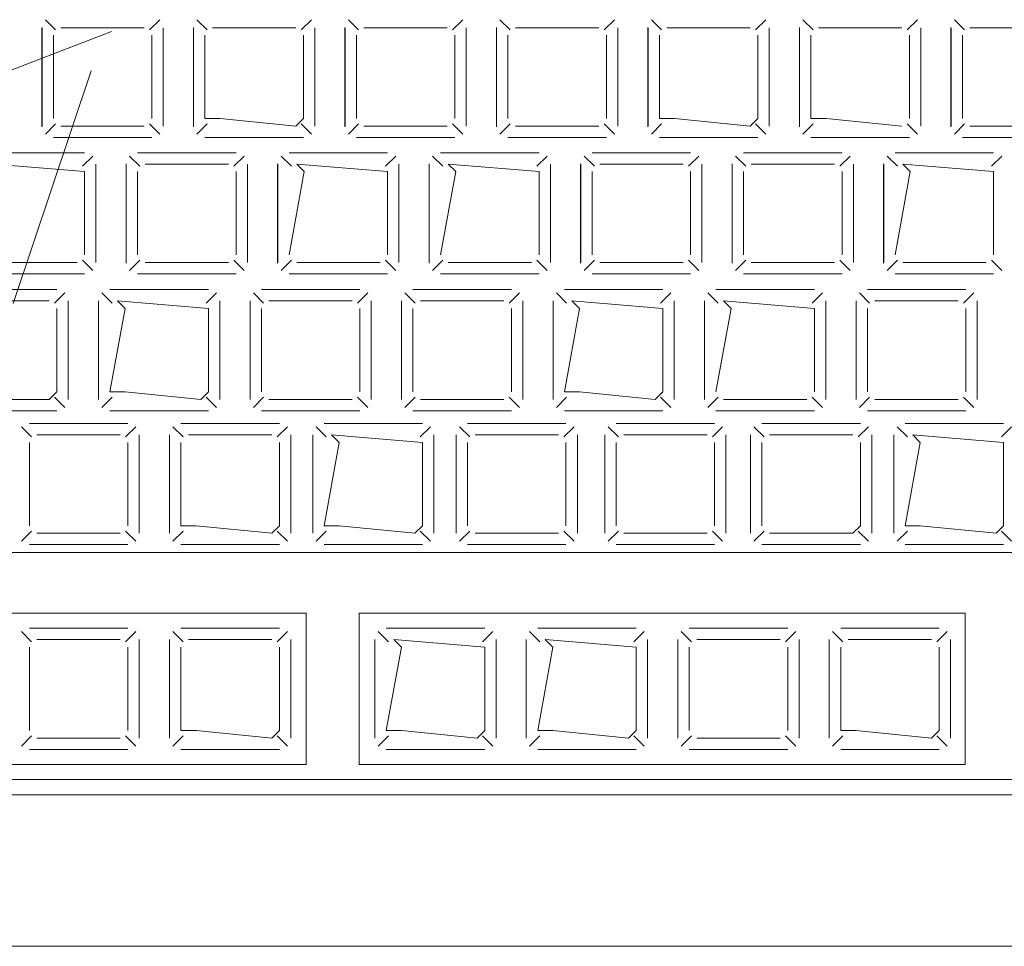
# Model space of a CAD drawing. Header units: feet. Extents: x 8 to 127, y 6 to 90.
# Tile 288 of 538: x 45.2319 to 45.2969, y 50.2827 to 50.3438. Entities that reach past the tile are written whole.
import ezdxf

# ---------------------------------------------------------------- set-up
doc = ezdxf.new("R2010")
doc.units = ezdxf.units.FT
doc.header["$MEASUREMENT"] = 0
doc.layers.add('MOBILARIO', color=8, linetype='Continuous')
doc.layers.add('NO ESPESSURA', color=250, linetype='Continuous')

msp = doc.modelspace()

# ---------------------------------------------------------------- linework, layer by layer
at = {"layer": 'MOBILARIO', "lineweight": 5}
for p, q in [((45.234266, 50.343169), (45.233589, 50.343846)), ((45.234266, 50.343169), (45.233589, 50.343846)), ((45.240473, 50.343169), (45.24115, 50.343846)), ((45.240473, 50.343169), (45.24115, 50.343846)), ((45.244266, 50.343169), (45.243589, 50.343846)), ((45.244266, 50.343169), (45.243589, 50.343846)), ((45.250473, 50.343169), (45.25115, 50.343846)), ((45.250473, 50.343169), (45.25115, 50.343846)), ((45.254266, 50.343169), (45.253589, 50.343846)), ((45.254266, 50.343169), (45.253589, 50.343846)), ((45.260473, 50.343169), (45.26115, 50.343846)), ((45.260473, 50.343169), (45.26115, 50.343846)), ((45.264266, 50.343169), (45.263589, 50.343846)), ((45.264266, 50.343169), (45.263589, 50.343846)), ((45.270473, 50.343169), (45.27115, 50.343846)), ((45.270473, 50.343169), (45.27115, 50.343846)), ((45.274266, 50.343169), (45.273589, 50.343846)), ((45.274266, 50.343169), (45.273589, 50.343846)), ((45.280473, 50.343169), (45.28115, 50.343846)), ((45.280473, 50.343169), (45.28115, 50.343846)), ((45.284266, 50.343169), (45.283589, 50.343846)), ((45.284266, 50.343169), (45.283589, 50.343846)), ((45.290473, 50.343169), (45.29115, 50.343846)), ((45.290473, 50.343169), (45.29115, 50.343846)), ((45.294266, 50.343169), (45.293589, 50.343846)), ((45.294266, 50.343169), (45.293589, 50.343846)), ((45.233357, 50.336779), (45.233357, 50.343324)), ((45.233357, 50.336779), (45.233357, 50.343324)), ((45.233369, 50.336816), (45.233369, 50.343316)), ((45.233369, 50.336816), (45.233369, 50.343316)), ((45.234119, 50.337316), (45.234119, 50.342816)), ((45.234119, 50.337316), (45.234119, 50.342816)), ((45.234619, 50.343316), (45.240119, 50.343316)), ((45.234619, 50.343316), (45.240119, 50.343316)), ((45.240619, 50.342816), (45.240619, 50.337316)), ((45.240619, 50.342816), (45.240619, 50.337316)), ((45.241369, 50.343316), (45.241369, 50.336816)), ((45.241369, 50.343316), (45.241369, 50.336816)), ((45.243357, 50.336779), (45.243357, 50.343324)), ((45.243357, 50.336779), (45.243357, 50.343324)), ((45.243369, 50.336816), (45.243369, 50.343316)), ((45.243369, 50.336816), (45.243369, 50.343316)), ((45.244119, 50.337316), (45.244119, 50.342816)), ((45.244119, 50.337316), (45.244119, 50.342816)), ((45.244619, 50.343316), (45.250119, 50.343316)), ((45.244619, 50.343316), (45.250119, 50.343316)), ((45.250619, 50.342816), (45.250619, 50.337316)), ((45.250619, 50.342816), (45.250619, 50.337316)), ((45.251369, 50.343316), (45.251369, 50.336816)), ((45.251369, 50.343316), (45.251369, 50.336816)), ((45.253357, 50.336779), (45.253357, 50.343324)), ((45.253357, 50.336779), (45.253357, 50.343324)), ((45.253369, 50.336816), (45.253369, 50.343316)), ((45.253369, 50.336816), (45.253369, 50.343316)), ((45.254119, 50.337316), (45.254119, 50.342816)), ((45.254119, 50.337316), (45.254119, 50.342816)), ((45.254619, 50.343316), (45.260119, 50.343316)), ((45.254619, 50.343316), (45.260119, 50.343316)), ((45.260619, 50.342816), (45.260619, 50.337316)), ((45.260619, 50.342816), (45.260619, 50.337316)), ((45.261369, 50.343316), (45.261369, 50.336816)), ((45.261369, 50.343316), (45.261369, 50.336816)), ((45.263357, 50.336779), (45.263357, 50.343324)), ((45.263357, 50.336779), (45.263357, 50.343324)), ((45.263369, 50.336816), (45.263369, 50.343316)), ((45.263369, 50.336816), (45.263369, 50.343316)), ((45.264119, 50.337316), (45.264119, 50.342816)), ((45.264119, 50.337316), (45.264119, 50.342816)), ((45.264619, 50.343316), (45.270119, 50.343316)), ((45.264619, 50.343316), (45.270119, 50.343316)), ((45.270619, 50.342816), (45.270619, 50.337316)), ((45.270619, 50.342816), (45.270619, 50.337316)), ((45.271369, 50.343316), (45.271369, 50.336816)), ((45.271369, 50.343316), (45.271369, 50.336816)), ((45.273357, 50.336779), (45.273357, 50.343324)), ((45.273357, 50.336779), (45.273357, 50.343324)), ((45.273369, 50.336816), (45.273369, 50.343316)), ((45.273369, 50.336816), (45.273369, 50.343316)), ((45.274119, 50.337316), (45.274119, 50.342816)), ((45.274119, 50.337316), (45.274119, 50.342816)), ((45.274619, 50.343316), (45.280119, 50.343316)), ((45.274619, 50.343316), (45.280119, 50.343316)), ((45.280619, 50.342816), (45.280619, 50.337316)), ((45.280619, 50.342816), (45.280619, 50.337316)), ((45.281369, 50.343316), (45.281369, 50.336816)), ((45.281369, 50.343316), (45.281369, 50.336816)), ((45.283357, 50.336779), (45.283357, 50.343324)), ((45.283357, 50.336779), (45.283357, 50.343324)), ((45.283369, 50.336816), (45.283369, 50.343316)), ((45.283369, 50.336816), (45.283369, 50.343316)), ((45.284119, 50.337316), (45.284119, 50.342816)), ((45.284119, 50.337316), (45.284119, 50.342816)), ((45.284619, 50.343316), (45.290119, 50.343316)), ((45.284619, 50.343316), (45.290119, 50.343316)), ((45.290619, 50.342816), (45.290619, 50.337316)), ((45.290619, 50.342816), (45.290619, 50.337316)), ((45.291369, 50.343316), (45.291369, 50.336816)), ((45.291369, 50.343316), (45.291369, 50.336816)), ((45.293357, 50.336779), (45.293357, 50.343324)), ((45.293357, 50.336779), (45.293357, 50.343324)), ((45.293369, 50.336816), (45.293369, 50.343316)), ((45.293369, 50.336816), (45.293369, 50.343316)), ((45.294119, 50.337316), (45.294119, 50.342816)), ((45.294119, 50.337316), (45.294119, 50.342816)), ((45.294619, 50.343316), (45.300119, 50.343316)), ((45.294619, 50.343316), (45.300119, 50.343316)), ((45.234266, 50.336962), (45.233589, 50.336285)), ((45.234266, 50.336962), (45.233589, 50.336285)), ((45.240473, 50.336962), (45.24115, 50.336285)), ((45.240473, 50.336962), (45.24115, 50.336285)), ((45.244266, 50.336962), (45.243589, 50.336285)), ((45.244266, 50.336962), (45.243589, 50.336285)), ((45.245119, 50.337316), (45.244119, 50.337316)), ((45.245119, 50.337316), (45.244119, 50.337316)), ((45.250119, 50.336816), (45.245119, 50.337316)), ((45.250119, 50.336816), (45.245119, 50.337316)), ((45.250619, 50.337316), (45.250119, 50.336816)), ((45.250619, 50.337316), (45.250119, 50.336816)), ((45.250473, 50.336962), (45.25115, 50.336285)), ((45.250473, 50.336962), (45.25115, 50.336285)), ((45.254266, 50.336962), (45.253589, 50.336285)), ((45.254266, 50.336962), (45.253589, 50.336285)), ((45.260473, 50.336962), (45.26115, 50.336285)), ((45.260473, 50.336962), (45.26115, 50.336285)), ((45.264266, 50.336962), (45.263589, 50.336285)), ((45.264266, 50.336962), (45.263589, 50.336285)), ((45.270473, 50.336962), (45.27115, 50.336285)), ((45.270473, 50.336962), (45.27115, 50.336285)), ((45.274266, 50.336962), (45.273589, 50.336285)), ((45.274266, 50.336962), (45.273589, 50.336285)), ((45.275119, 50.337316), (45.274119, 50.337316)), ((45.275119, 50.337316), (45.274119, 50.337316)), ((45.280119, 50.336816), (45.275119, 50.337316)), ((45.280119, 50.336816), (45.275119, 50.337316)), ((45.280619, 50.337316), (45.280119, 50.336816)), ((45.280619, 50.337316), (45.280119, 50.336816)), ((45.280473, 50.336962), (45.28115, 50.336285)), ((45.280473, 50.336962), (45.28115, 50.336285)), ((45.284266, 50.336962), (45.283589, 50.336285)), ((45.284266, 50.336962), (45.283589, 50.336285)), ((45.285119, 50.337316), (45.284119, 50.337316)), ((45.285119, 50.337316), (45.284119, 50.337316)), ((45.290119, 50.336816), (45.285119, 50.337316)), ((45.290119, 50.336816), (45.285119, 50.337316)), ((45.290473, 50.336962), (45.29115, 50.336285)), ((45.290473, 50.336962), (45.29115, 50.336285)), ((45.294266, 50.336962), (45.293589, 50.336285)), ((45.294266, 50.336962), (45.293589, 50.336285)), ((45.240119, 50.336816), (45.234619, 50.336816)), ((45.240119, 50.336816), (45.234619, 50.336816)), ((45.260119, 50.336816), (45.254619, 50.336816)), ((45.260119, 50.336816), (45.254619, 50.336816)), ((45.270119, 50.336816), (45.264619, 50.336816)), ((45.270119, 50.336816), (45.264619, 50.336816)), ((45.300119, 50.336816), (45.294619, 50.336816)), ((45.300119, 50.336816), (45.294619, 50.336816)), ((45.240619, 50.336066), (45.234119, 50.336066)), ((45.240619, 50.336066), (45.234119, 50.336066)), ((45.250619, 50.336066), (45.244119, 50.336066)), ((45.250619, 50.336066), (45.244119, 50.336066)), ((45.260619, 50.336066), (45.254119, 50.336066)), ((45.260619, 50.336066), (45.254119, 50.336066)), ((45.270619, 50.336066), (45.264119, 50.336066)), ((45.270619, 50.336066), (45.264119, 50.336066)), ((45.280619, 50.336066), (45.274119, 50.336066)), ((45.280619, 50.336066), (45.274119, 50.336066)), ((45.290619, 50.336066), (45.284119, 50.336066)), ((45.290619, 50.336066), (45.284119, 50.336066)), ((45.300619, 50.336066), (45.294119, 50.336066)), ((45.300619, 50.336066), (45.294119, 50.336066)), ((45.229682, 50.335066), (45.236182, 50.335066)), ((45.229682, 50.335066), (45.236182, 50.335066)), ((45.239682, 50.335066), (45.246182, 50.335066)), ((45.239682, 50.335066), (45.246182, 50.335066)), ((45.249682, 50.335066), (45.256182, 50.335066)), ((45.249682, 50.335066), (45.256182, 50.335066)), ((45.259682, 50.335066), (45.266182, 50.335066)), ((45.259682, 50.335066), (45.266182, 50.335066)), ((45.269682, 50.335066), (45.276182, 50.335066)), ((45.269682, 50.335066), (45.276182, 50.335066)), ((45.279682, 50.335066), (45.286182, 50.335066)), ((45.279682, 50.335066), (45.286182, 50.335066)), ((45.289682, 50.335066), (45.296182, 50.335066)), ((45.289682, 50.335066), (45.296182, 50.335066)), ((45.230182, 50.334316), (45.236182, 50.333816)), ((45.230182, 50.334316), (45.236182, 50.333816)), ((45.236036, 50.33417), (45.236713, 50.334846)), ((45.236036, 50.33417), (45.236713, 50.334846)), ((45.236932, 50.334316), (45.236932, 50.327816)), ((45.236932, 50.334316), (45.236932, 50.327816)), ((45.23892, 50.32778), (45.23892, 50.334325)), ((45.23892, 50.32778), (45.23892, 50.334325)), ((45.238932, 50.327816), (45.238932, 50.334316)), ((45.238932, 50.327816), (45.238932, 50.334316)), ((45.239829, 50.33417), (45.239152, 50.334846)), ((45.239829, 50.33417), (45.239152, 50.334846)), ((45.240182, 50.334316), (45.245682, 50.334316)), ((45.240182, 50.334316), (45.245682, 50.334316)), ((45.246036, 50.33417), (45.246713, 50.334846)), ((45.246036, 50.33417), (45.246713, 50.334846)), ((45.246932, 50.334316), (45.246932, 50.327816)), ((45.246932, 50.334316), (45.246932, 50.327816)), ((45.24892, 50.32778), (45.24892, 50.334325)), ((45.24892, 50.32778), (45.24892, 50.334325)), ((45.248932, 50.327816), (45.248932, 50.334316)), ((45.248932, 50.327816), (45.248932, 50.334316)), ((45.249829, 50.33417), (45.249152, 50.334846)), ((45.249829, 50.33417), (45.249152, 50.334846)), ((45.250682, 50.333816), (45.250182, 50.334316)), ((45.250182, 50.334316), (45.256182, 50.333816)), ((45.250682, 50.333816), (45.250182, 50.334316)), ((45.250182, 50.334316), (45.256182, 50.333816)), ((45.256036, 50.33417), (45.256713, 50.334846)), ((45.256036, 50.33417), (45.256713, 50.334846)), ((45.256932, 50.334316), (45.256932, 50.327816)), ((45.256932, 50.334316), (45.256932, 50.327816)), ((45.25892, 50.32778), (45.25892, 50.334325)), ((45.25892, 50.32778), (45.25892, 50.334325)), ((45.258932, 50.327816), (45.258932, 50.334316)), ((45.258932, 50.327816), (45.258932, 50.334316)), ((45.259829, 50.33417), (45.259152, 50.334846)), ((45.259829, 50.33417), (45.259152, 50.334846)), ((45.260682, 50.333816), (45.260182, 50.334316)), ((45.260182, 50.334316), (45.266182, 50.333816)), ((45.260682, 50.333816), (45.260182, 50.334316)), ((45.260182, 50.334316), (45.266182, 50.333816)), ((45.266036, 50.33417), (45.266713, 50.334846)), ((45.266036, 50.33417), (45.266713, 50.334846)), ((45.266932, 50.334316), (45.266932, 50.327816)), ((45.266932, 50.334316), (45.266932, 50.327816)), ((45.26892, 50.32778), (45.26892, 50.334325)), ((45.26892, 50.32778), (45.26892, 50.334325)), ((45.268932, 50.327816), (45.268932, 50.334316)), ((45.268932, 50.327816), (45.268932, 50.334316)), ((45.269829, 50.33417), (45.269152, 50.334846)), ((45.269829, 50.33417), (45.269152, 50.334846)), ((45.270182, 50.334316), (45.275682, 50.334316)), ((45.270182, 50.334316), (45.275682, 50.334316)), ((45.276036, 50.33417), (45.276713, 50.334846)), ((45.276036, 50.33417), (45.276713, 50.334846)), ((45.276932, 50.334316), (45.276932, 50.327816)), ((45.276932, 50.334316), (45.276932, 50.327816)), ((45.27892, 50.32778), (45.27892, 50.334325)), ((45.27892, 50.32778), (45.27892, 50.334325)), ((45.278932, 50.327816), (45.278932, 50.334316)), ((45.278932, 50.327816), (45.278932, 50.334316)), ((45.279829, 50.33417), (45.279152, 50.334846)), ((45.279829, 50.33417), (45.279152, 50.334846)), ((45.280182, 50.334316), (45.285682, 50.334316)), ((45.280182, 50.334316), (45.285682, 50.334316)), ((45.286036, 50.33417), (45.286713, 50.334846)), ((45.286036, 50.33417), (45.286713, 50.334846)), ((45.286932, 50.334316), (45.286932, 50.327816)), ((45.286932, 50.334316), (45.286932, 50.327816)), ((45.28892, 50.32778), (45.28892, 50.334325)), ((45.28892, 50.32778), (45.28892, 50.334325)), ((45.288932, 50.327816), (45.288932, 50.334316)), ((45.288932, 50.327816), (45.288932, 50.334316)), ((45.289829, 50.33417), (45.289152, 50.334846)), ((45.289829, 50.33417), (45.289152, 50.334846)), ((45.290682, 50.333816), (45.290182, 50.334316)), ((45.290182, 50.334316), (45.296182, 50.333816)), ((45.290682, 50.333816), (45.290182, 50.334316)), ((45.290182, 50.334316), (45.296182, 50.333816)), ((45.296036, 50.33417), (45.296713, 50.334846)), ((45.296036, 50.33417), (45.296713, 50.334846)), ((45.236182, 50.333816), (45.236182, 50.328316)), ((45.236182, 50.333816), (45.236182, 50.328316)), ((45.239682, 50.328316), (45.239682, 50.333816)), ((45.239682, 50.328316), (45.239682, 50.333816)), ((45.246182, 50.333816), (45.246182, 50.328316)), ((45.246182, 50.333816), (45.246182, 50.328316)), ((45.249682, 50.328316), (45.250682, 50.333816)), ((45.249682, 50.328316), (45.250682, 50.333816)), ((45.256182, 50.333816), (45.256182, 50.328316)), ((45.256182, 50.333816), (45.256182, 50.328316)), ((45.259682, 50.328316), (45.260682, 50.333816)), ((45.259682, 50.328316), (45.260682, 50.333816)), ((45.266182, 50.333816), (45.266182, 50.328316)), ((45.266182, 50.333816), (45.266182, 50.328316)), ((45.269682, 50.328316), (45.269682, 50.333816)), ((45.269682, 50.328316), (45.269682, 50.333816)), ((45.276182, 50.333816), (45.276182, 50.328316)), ((45.276182, 50.333816), (45.276182, 50.328316)), ((45.279682, 50.328316), (45.279682, 50.333816)), ((45.279682, 50.328316), (45.279682, 50.333816)), ((45.286182, 50.333816), (45.286182, 50.328316)), ((45.286182, 50.333816), (45.286182, 50.328316)), ((45.289682, 50.328316), (45.290682, 50.333816)), ((45.289682, 50.328316), (45.290682, 50.333816)), ((45.296182, 50.333816), (45.296182, 50.328316)), ((45.296182, 50.333816), (45.296182, 50.328316)), ((45.235682, 50.327816), (45.230182, 50.327816)), ((45.235682, 50.327816), (45.230182, 50.327816)), ((45.236036, 50.327962), (45.236713, 50.327286)), ((45.236036, 50.327962), (45.236713, 50.327286)), ((45.239829, 50.327962), (45.239152, 50.327286)), ((45.239829, 50.327962), (45.239152, 50.327286)), ((45.245682, 50.327816), (45.240182, 50.327816)), ((45.245682, 50.327816), (45.240182, 50.327816)), ((45.246036, 50.327962), (45.246713, 50.327286)), ((45.246036, 50.327962), (45.246713, 50.327286)), ((45.249829, 50.327962), (45.249152, 50.327286)), ((45.249829, 50.327962), (45.249152, 50.327286)), ((45.255682, 50.327816), (45.250182, 50.327816)), ((45.255682, 50.327816), (45.250182, 50.327816)), ((45.256036, 50.327962), (45.256713, 50.327286)), ((45.256036, 50.327962), (45.256713, 50.327286)), ((45.259829, 50.327962), (45.259152, 50.327286)), ((45.259829, 50.327962), (45.259152, 50.327286)), ((45.265682, 50.327816), (45.260182, 50.327816)), ((45.265682, 50.327816), (45.260182, 50.327816)), ((45.266036, 50.327962), (45.266713, 50.327286)), ((45.266036, 50.327962), (45.266713, 50.327286)), ((45.269829, 50.327962), (45.269152, 50.327286)), ((45.269829, 50.327962), (45.269152, 50.327286)), ((45.275682, 50.327816), (45.270182, 50.327816)), ((45.275682, 50.327816), (45.270182, 50.327816)), ((45.276036, 50.327962), (45.276713, 50.327286)), ((45.276036, 50.327962), (45.276713, 50.327286)), ((45.279829, 50.327962), (45.279152, 50.327286)), ((45.279829, 50.327962), (45.279152, 50.327286)), ((45.285682, 50.327816), (45.280182, 50.327816)), ((45.285682, 50.327816), (45.280182, 50.327816)), ((45.286036, 50.327962), (45.286713, 50.327286)), ((45.286036, 50.327962), (45.286713, 50.327286)), ((45.289829, 50.327962), (45.289152, 50.327286)), ((45.289829, 50.327962), (45.289152, 50.327286)), ((45.295682, 50.327816), (45.290182, 50.327816)), ((45.295682, 50.327816), (45.290182, 50.327816)), ((45.296036, 50.327962), (45.296713, 50.327286)), ((45.296036, 50.327962), (45.296713, 50.327286)), ((45.236182, 50.327066), (45.229682, 50.327066)), ((45.236182, 50.327066), (45.229682, 50.327066)), ((45.246182, 50.327066), (45.239682, 50.327066)), ((45.246182, 50.327066), (45.239682, 50.327066)), ((45.256182, 50.327066), (45.249682, 50.327066)), ((45.256182, 50.327066), (45.249682, 50.327066)), ((45.266182, 50.327066), (45.259682, 50.327066)), ((45.266182, 50.327066), (45.259682, 50.327066)), ((45.276182, 50.327066), (45.269682, 50.327066)), ((45.276182, 50.327066), (45.269682, 50.327066)), ((45.286182, 50.327066), (45.279682, 50.327066)), ((45.286182, 50.327066), (45.279682, 50.327066)), ((45.296182, 50.327066), (45.289682, 50.327066)), ((45.296182, 50.327066), (45.289682, 50.327066)), ((45.22785, 50.32603), (45.23435, 50.32603)), ((45.22785, 50.32603), (45.23435, 50.32603)), ((45.23785, 50.32603), (45.24435, 50.32603)), ((45.23785, 50.32603), (45.24435, 50.32603)), ((45.24785, 50.32603), (45.25435, 50.32603)), ((45.24785, 50.32603), (45.25435, 50.32603)), ((45.25785, 50.32603), (45.26435, 50.32603)), ((45.25785, 50.32603), (45.26435, 50.32603)), ((45.26785, 50.32603), (45.27435, 50.32603)), ((45.26785, 50.32603), (45.27435, 50.32603)), ((45.27785, 50.32603), (45.28435, 50.32603)), ((45.27785, 50.32603), (45.28435, 50.32603)), ((45.28785, 50.32603), (45.29435, 50.32603)), ((45.28785, 50.32603), (45.29435, 50.32603)), ((45.22835, 50.32528), (45.23385, 50.32528)), ((45.22835, 50.32528), (45.23385, 50.32528)), ((45.234203, 50.325133), (45.23488, 50.32581)), ((45.234203, 50.325133), (45.23488, 50.32581)), ((45.2351, 50.32528), (45.2351, 50.31878)), ((45.2351, 50.32528), (45.2351, 50.31878)), ((45.2371, 50.31878), (45.2371, 50.32528)), ((45.2371, 50.31878), (45.2371, 50.32528)), ((45.237996, 50.325133), (45.23732, 50.32581)), ((45.237996, 50.325133), (45.23732, 50.32581)), ((45.23885, 50.32478), (45.23835, 50.32528)), ((45.23835, 50.32528), (45.24435, 50.32478)), ((45.23885, 50.32478), (45.23835, 50.32528)), ((45.23835, 50.32528), (45.24435, 50.32478)), ((45.244203, 50.325133), (45.24488, 50.32581)), ((45.244203, 50.325133), (45.24488, 50.32581)), ((45.2451, 50.32528), (45.2451, 50.31878)), ((45.2451, 50.32528), (45.2451, 50.31878)), ((45.2471, 50.31878), (45.2471, 50.32528)), ((45.2471, 50.31878), (45.2471, 50.32528)), ((45.247996, 50.325133), (45.24732, 50.32581)), ((45.247996, 50.325133), (45.24732, 50.32581)), ((45.24835, 50.32528), (45.25385, 50.32528)), ((45.24835, 50.32528), (45.25385, 50.32528)), ((45.254203, 50.325133), (45.25488, 50.32581)), ((45.254203, 50.325133), (45.25488, 50.32581)), ((45.2551, 50.32528), (45.2551, 50.31878)), ((45.2551, 50.32528), (45.2551, 50.31878)), ((45.2571, 50.31878), (45.2571, 50.32528)), ((45.2571, 50.31878), (45.2571, 50.32528)), ((45.257996, 50.325133), (45.25732, 50.32581)), ((45.257996, 50.325133), (45.25732, 50.32581)), ((45.25835, 50.32528), (45.26385, 50.32528)), ((45.25835, 50.32528), (45.26385, 50.32528)), ((45.264203, 50.325133), (45.26488, 50.32581)), ((45.264203, 50.325133), (45.26488, 50.32581)), ((45.2651, 50.32528), (45.2651, 50.31878)), ((45.2651, 50.32528), (45.2651, 50.31878)), ((45.2671, 50.31878), (45.2671, 50.32528)), ((45.2671, 50.31878), (45.2671, 50.32528)), ((45.267996, 50.325133), (45.26732, 50.32581)), ((45.267996, 50.325133), (45.26732, 50.32581)), ((45.26885, 50.32478), (45.26835, 50.32528)), ((45.26835, 50.32528), (45.27435, 50.32478)), ((45.26885, 50.32478), (45.26835, 50.32528)), ((45.26835, 50.32528), (45.27435, 50.32478)), ((45.274203, 50.325133), (45.27488, 50.32581)), ((45.274203, 50.325133), (45.27488, 50.32581)), ((45.2751, 50.32528), (45.2751, 50.31878)), ((45.2751, 50.32528), (45.2751, 50.31878)), ((45.2771, 50.31878), (45.2771, 50.32528)), ((45.2771, 50.31878), (45.2771, 50.32528)), ((45.277996, 50.325133), (45.27732, 50.32581)), ((45.277996, 50.325133), (45.27732, 50.32581)), ((45.27885, 50.32478), (45.27835, 50.32528)), ((45.27835, 50.32528), (45.28435, 50.32478)), ((45.27885, 50.32478), (45.27835, 50.32528)), ((45.27835, 50.32528), (45.28435, 50.32478)), ((45.284203, 50.325133), (45.28488, 50.32581)), ((45.284203, 50.325133), (45.28488, 50.32581)), ((45.2851, 50.32528), (45.2851, 50.31878)), ((45.2851, 50.32528), (45.2851, 50.31878)), ((45.2871, 50.31878), (45.2871, 50.32528)), ((45.2871, 50.31878), (45.2871, 50.32528)), ((45.287996, 50.325133), (45.28732, 50.32581)), ((45.287996, 50.325133), (45.28732, 50.32581)), ((45.28835, 50.32528), (45.29385, 50.32528)), ((45.28835, 50.32528), (45.29385, 50.32528)), ((45.294203, 50.325133), (45.29488, 50.32581)), ((45.294203, 50.325133), (45.29488, 50.32581)), ((45.2951, 50.32528), (45.2951, 50.31878)), ((45.2951, 50.32528), (45.2951, 50.31878)), ((45.23435, 50.32478), (45.23435, 50.31928)), ((45.23435, 50.32478), (45.23435, 50.31928)), ((45.23785, 50.31928), (45.23885, 50.32478)), ((45.23785, 50.31928), (45.23885, 50.32478)), ((45.24435, 50.32478), (45.24435, 50.31928)), ((45.24435, 50.32478), (45.24435, 50.31928)), ((45.24785, 50.31928), (45.24785, 50.32478)), ((45.24785, 50.31928), (45.24785, 50.32478)), ((45.25435, 50.32478), (45.25435, 50.31928)), ((45.25435, 50.32478), (45.25435, 50.31928)), ((45.25785, 50.31928), (45.25785, 50.32478)), ((45.25785, 50.31928), (45.25785, 50.32478)), ((45.26435, 50.32478), (45.26435, 50.31928)), ((45.26435, 50.32478), (45.26435, 50.31928)), ((45.26785, 50.31928), (45.26885, 50.32478)), ((45.26785, 50.31928), (45.26885, 50.32478)), ((45.27435, 50.32478), (45.27435, 50.31928)), ((45.27435, 50.32478), (45.27435, 50.31928)), ((45.27785, 50.31928), (45.27885, 50.32478)), ((45.27785, 50.31928), (45.27885, 50.32478)), ((45.28435, 50.32478), (45.28435, 50.31928)), ((45.28435, 50.32478), (45.28435, 50.31928)), ((45.28785, 50.31928), (45.28785, 50.32478)), ((45.28785, 50.31928), (45.28785, 50.32478)), ((45.29435, 50.32478), (45.29435, 50.31928)), ((45.29435, 50.32478), (45.29435, 50.31928)), ((45.23385, 50.31878), (45.22835, 50.31878)), ((45.23385, 50.31878), (45.22835, 50.31878)), ((45.23435, 50.31928), (45.23385, 50.31878)), ((45.23435, 50.31928), (45.23385, 50.31878)), ((45.234203, 50.318926), (45.23488, 50.318249)), ((45.234203, 50.318926), (45.23488, 50.318249)), ((45.237996, 50.318926), (45.23732, 50.318249)), ((45.237996, 50.318926), (45.23732, 50.318249)), ((45.23885, 50.31928), (45.23785, 50.31928)), ((45.23885, 50.31928), (45.23785, 50.31928)), ((45.24385, 50.31878), (45.23885, 50.31928)), ((45.24385, 50.31878), (45.23885, 50.31928)), ((45.24435, 50.31928), (45.24385, 50.31878)), ((45.24435, 50.31928), (45.24385, 50.31878)), ((45.244203, 50.318926), (45.24488, 50.318249)), ((45.244203, 50.318926), (45.24488, 50.318249)), ((45.247996, 50.318926), (45.24732, 50.318249)), ((45.247996, 50.318926), (45.24732, 50.318249)), ((45.25385, 50.31878), (45.24835, 50.31878)), ((45.25385, 50.31878), (45.24835, 50.31878)), ((45.254203, 50.318926), (45.25488, 50.318249)), ((45.254203, 50.318926), (45.25488, 50.318249)), ((45.257996, 50.318926), (45.25732, 50.318249)), ((45.257996, 50.318926), (45.25732, 50.318249)), ((45.26385, 50.31878), (45.25835, 50.31878)), ((45.26385, 50.31878), (45.25835, 50.31878)), ((45.264203, 50.318926), (45.26488, 50.318249)), ((45.264203, 50.318926), (45.26488, 50.318249)), ((45.267996, 50.318926), (45.26732, 50.318249)), ((45.267996, 50.318926), (45.26732, 50.318249)), ((45.26885, 50.31928), (45.26785, 50.31928)), ((45.26885, 50.31928), (45.26785, 50.31928)), ((45.27385, 50.31878), (45.26885, 50.31928)), ((45.27385, 50.31878), (45.26885, 50.31928)), ((45.27435, 50.31928), (45.27385, 50.31878)), ((45.27435, 50.31928), (45.27385, 50.31878)), ((45.274203, 50.318926), (45.27488, 50.318249)), ((45.274203, 50.318926), (45.27488, 50.318249)), ((45.277996, 50.318926), (45.27732, 50.318249)), ((45.277996, 50.318926), (45.27732, 50.318249)), ((45.28385, 50.31878), (45.27835, 50.31878)), ((45.28385, 50.31878), (45.27835, 50.31878)), ((45.284203, 50.318926), (45.28488, 50.318249)), ((45.284203, 50.318926), (45.28488, 50.318249)), ((45.287996, 50.318926), (45.28732, 50.318249)), ((45.287996, 50.318926), (45.28732, 50.318249)), ((45.29385, 50.31878), (45.28835, 50.31878)), ((45.29385, 50.31878), (45.28835, 50.31878)), ((45.294203, 50.318926), (45.29488, 50.318249)), ((45.294203, 50.318926), (45.29488, 50.318249)), ((45.23435, 50.31803), (45.22785, 50.31803)), ((45.23435, 50.31803), (45.22785, 50.31803)), ((45.24435, 50.31803), (45.23785, 50.31803)), ((45.24435, 50.31803), (45.23785, 50.31803)), ((45.25435, 50.31803), (45.24785, 50.31803)), ((45.25435, 50.31803), (45.24785, 50.31803)), ((45.26435, 50.31803), (45.25785, 50.31803)), ((45.26435, 50.31803), (45.25785, 50.31803)), ((45.27435, 50.31803), (45.26785, 50.31803)), ((45.27435, 50.31803), (45.26785, 50.31803)), ((45.28435, 50.31803), (45.27785, 50.31803)), ((45.28435, 50.31803), (45.27785, 50.31803)), ((45.29435, 50.31803), (45.28785, 50.31803)), ((45.29435, 50.31803), (45.28785, 50.31803)), ((45.232682, 50.3163), (45.232005, 50.316977)), ((45.232682, 50.3163), (45.232005, 50.316977)), ((45.232536, 50.317196), (45.239036, 50.317196)), ((45.232536, 50.317196), (45.239036, 50.317196)), ((45.238889, 50.3163), (45.239566, 50.316977)), ((45.238889, 50.3163), (45.239566, 50.316977)), ((45.242682, 50.3163), (45.242005, 50.316977)), ((45.242682, 50.3163), (45.242005, 50.316977)), ((45.242536, 50.317196), (45.249036, 50.317196)), ((45.242536, 50.317196), (45.249036, 50.317196)), ((45.248889, 50.3163), (45.249566, 50.316977)), ((45.248889, 50.3163), (45.249566, 50.316977)), ((45.252131, 50.3163), (45.251454, 50.316977)), ((45.252131, 50.3163), (45.251454, 50.316977)), ((45.251985, 50.317196), (45.258485, 50.317196)), ((45.251985, 50.317196), (45.258485, 50.317196)), ((45.258338, 50.3163), (45.259015, 50.316977)), ((45.258338, 50.3163), (45.259015, 50.316977)), ((45.2616, 50.3163), (45.260923, 50.316977)), ((45.2616, 50.3163), (45.260923, 50.316977)), ((45.261454, 50.317196), (45.267954, 50.317196)), ((45.261454, 50.317196), (45.267954, 50.317196)), ((45.267807, 50.3163), (45.268484, 50.316977)), ((45.267807, 50.3163), (45.268484, 50.316977)), ((45.27141, 50.3163), (45.270733, 50.316977)), ((45.27141, 50.3163), (45.270733, 50.316977)), ((45.271263, 50.317196), (45.277763, 50.317196)), ((45.271263, 50.317196), (45.277763, 50.317196)), ((45.277617, 50.3163), (45.278293, 50.316977)), ((45.277617, 50.3163), (45.278293, 50.316977)), ((45.281031, 50.3163), (45.280355, 50.316977)), ((45.281031, 50.3163), (45.280355, 50.316977)), ((45.280885, 50.317196), (45.287385, 50.317196)), ((45.280885, 50.317196), (45.287385, 50.317196)), ((45.287238, 50.3163), (45.287915, 50.316977)), ((45.287238, 50.3163), (45.287915, 50.316977)), ((45.290487, 50.3163), (45.28981, 50.316977)), ((45.290487, 50.3163), (45.28981, 50.316977)), ((45.290341, 50.317196), (45.296841, 50.317196)), ((45.290341, 50.317196), (45.296841, 50.317196)), ((45.296694, 50.3163), (45.297371, 50.316977)), ((45.296694, 50.3163), (45.297371, 50.316977)), ((45.233036, 50.316446), (45.238536, 50.316446)), ((45.233036, 50.316446), (45.238536, 50.316446)), ((45.239786, 50.316446), (45.239786, 50.309946)), ((45.239786, 50.316446), (45.239786, 50.309946)), ((45.241786, 50.309946), (45.241786, 50.316446)), ((45.241786, 50.309946), (45.241786, 50.316446)), ((45.243036, 50.316446), (45.248536, 50.316446)), ((45.243036, 50.316446), (45.248536, 50.316446)), ((45.249786, 50.316446), (45.249786, 50.309946)), ((45.249786, 50.316446), (45.249786, 50.309946)), ((45.251235, 50.309946), (45.251235, 50.316446)), ((45.251235, 50.309946), (45.251235, 50.316446)), ((45.252985, 50.315946), (45.252485, 50.316446)), ((45.252485, 50.316446), (45.258485, 50.315946)), ((45.252985, 50.315946), (45.252485, 50.316446)), ((45.252485, 50.316446), (45.258485, 50.315946)), ((45.259235, 50.316446), (45.259235, 50.309946)), ((45.259235, 50.316446), (45.259235, 50.309946)), ((45.260704, 50.309946), (45.260704, 50.316446)), ((45.260704, 50.309946), (45.260704, 50.316446)), ((45.261954, 50.316446), (45.267454, 50.316446)), ((45.261954, 50.316446), (45.267454, 50.316446)), ((45.268704, 50.316446), (45.268704, 50.309946)), ((45.268704, 50.316446), (45.268704, 50.309946)), ((45.270513, 50.309946), (45.270513, 50.316446)), ((45.270513, 50.309946), (45.270513, 50.316446)), ((45.271763, 50.316446), (45.277263, 50.316446)), ((45.271763, 50.316446), (45.277263, 50.316446)), ((45.278513, 50.316446), (45.278513, 50.309946)), ((45.278513, 50.316446), (45.278513, 50.309946)), ((45.280135, 50.309946), (45.280135, 50.316446)), ((45.280135, 50.309946), (45.280135, 50.316446)), ((45.281385, 50.316446), (45.286885, 50.316446)), ((45.281385, 50.316446), (45.286885, 50.316446)), ((45.288135, 50.316446), (45.288135, 50.309946)), ((45.288135, 50.316446), (45.288135, 50.309946)), ((45.289591, 50.309946), (45.289591, 50.316446)), ((45.289591, 50.309946), (45.289591, 50.316446)), ((45.291341, 50.315946), (45.290841, 50.316446)), ((45.290841, 50.316446), (45.296841, 50.315946)), ((45.291341, 50.315946), (45.290841, 50.316446)), ((45.290841, 50.316446), (45.296841, 50.315946)), ((45.232536, 50.310446), (45.232536, 50.315946)), ((45.232536, 50.310446), (45.232536, 50.315946)), ((45.239036, 50.315946), (45.239036, 50.310446)), ((45.239036, 50.315946), (45.239036, 50.310446)), ((45.242536, 50.310446), (45.242536, 50.315946)), ((45.242536, 50.310446), (45.242536, 50.315946)), ((45.249036, 50.315946), (45.249036, 50.310446)), ((45.249036, 50.315946), (45.249036, 50.310446)), ((45.251985, 50.310446), (45.252985, 50.315946)), ((45.251985, 50.310446), (45.252985, 50.315946)), ((45.258485, 50.315946), (45.258485, 50.310446)), ((45.258485, 50.315946), (45.258485, 50.310446)), ((45.261454, 50.310446), (45.261454, 50.315946)), ((45.261454, 50.310446), (45.261454, 50.315946)), ((45.267954, 50.315946), (45.267954, 50.310446)), ((45.267954, 50.315946), (45.267954, 50.310446)), ((45.271263, 50.310446), (45.271263, 50.315946)), ((45.271263, 50.310446), (45.271263, 50.315946)), ((45.277763, 50.315946), (45.277763, 50.310446)), ((45.277763, 50.315946), (45.277763, 50.310446)), ((45.280885, 50.310446), (45.280885, 50.315946)), ((45.280885, 50.310446), (45.280885, 50.315946)), ((45.287385, 50.315946), (45.287385, 50.310446)), ((45.287385, 50.315946), (45.287385, 50.310446)), ((45.290341, 50.310446), (45.291341, 50.315946)), ((45.290341, 50.310446), (45.291341, 50.315946)), ((45.296841, 50.315946), (45.296841, 50.310446)), ((45.296841, 50.315946), (45.296841, 50.310446)), ((45.243536, 50.310446), (45.242536, 50.310446)), ((45.243536, 50.310446), (45.242536, 50.310446)), ((45.248536, 50.309946), (45.243536, 50.310446)), ((45.248536, 50.309946), (45.243536, 50.310446)), ((45.249036, 50.310446), (45.248536, 50.309946)), ((45.249036, 50.310446), (45.248536, 50.309946)), ((45.252985, 50.310446), (45.251985, 50.310446)), ((45.252985, 50.310446), (45.251985, 50.310446)), ((45.257985, 50.309946), (45.252985, 50.310446)), ((45.257985, 50.309946), (45.252985, 50.310446)), ((45.258485, 50.310446), (45.257985, 50.309946)), ((45.258485, 50.310446), (45.257985, 50.309946)), ((45.287385, 50.310446), (45.286885, 50.309946)), ((45.287385, 50.310446), (45.286885, 50.309946)), ((45.291341, 50.310446), (45.290341, 50.310446)), ((45.291341, 50.310446), (45.290341, 50.310446)), ((45.296341, 50.309946), (45.291341, 50.310446)), ((45.296341, 50.309946), (45.291341, 50.310446)), ((45.296841, 50.310446), (45.296341, 50.309946)), ((45.296841, 50.310446), (45.296341, 50.309946)), ((45.232682, 50.310093), (45.232005, 50.309416)), ((45.232682, 50.310093), (45.232005, 50.309416)), ((45.238536, 50.309946), (45.233036, 50.309946)), ((45.238536, 50.309946), (45.233036, 50.309946)), ((45.238889, 50.310093), (45.239566, 50.309416)), ((45.238889, 50.310093), (45.239566, 50.309416)), ((45.242682, 50.310093), (45.242005, 50.309416)), ((45.242682, 50.310093), (45.242005, 50.309416)), ((45.248889, 50.310093), (45.249566, 50.309416)), ((45.248889, 50.310093), (45.249566, 50.309416)), ((45.252131, 50.310093), (45.251454, 50.309416)), ((45.252131, 50.310093), (45.251454, 50.309416)), ((45.258338, 50.310093), (45.259015, 50.309416)), ((45.258338, 50.310093), (45.259015, 50.309416)), ((45.2616, 50.310093), (45.260923, 50.309416)), ((45.2616, 50.310093), (45.260923, 50.309416)), ((45.267454, 50.309946), (45.261954, 50.309946)), ((45.267454, 50.309946), (45.261954, 50.309946)), ((45.267807, 50.310093), (45.268484, 50.309416)), ((45.267807, 50.310093), (45.268484, 50.309416)), ((45.27141, 50.310093), (45.270733, 50.309416)), ((45.27141, 50.310093), (45.270733, 50.309416)), ((45.277263, 50.309946), (45.271763, 50.309946)), ((45.277263, 50.309946), (45.271763, 50.309946)), ((45.277617, 50.310093), (45.278293, 50.309416)), ((45.277617, 50.310093), (45.278293, 50.309416)), ((45.281031, 50.310093), (45.280355, 50.309416)), ((45.281031, 50.310093), (45.280355, 50.309416)), ((45.286885, 50.309946), (45.281385, 50.309946)), ((45.286885, 50.309946), (45.281385, 50.309946)), ((45.287238, 50.310093), (45.287915, 50.309416)), ((45.287238, 50.310093), (45.287915, 50.309416)), ((45.290487, 50.310093), (45.28981, 50.309416)), ((45.290487, 50.310093), (45.28981, 50.309416)), ((45.296694, 50.310093), (45.297371, 50.309416)), ((45.296694, 50.310093), (45.297371, 50.309416)), ((45.239036, 50.309196), (45.232536, 50.309196)), ((45.239036, 50.309196), (45.232536, 50.309196)), ((45.249036, 50.309196), (45.242536, 50.309196)), ((45.249036, 50.309196), (45.242536, 50.309196)), ((45.258485, 50.309196), (45.251985, 50.309196)), ((45.258485, 50.309196), (45.251985, 50.309196)), ((45.267954, 50.309196), (45.261454, 50.309196)), ((45.267954, 50.309196), (45.261454, 50.309196)), ((45.277763, 50.309196), (45.271263, 50.309196)), ((45.277763, 50.309196), (45.271263, 50.309196)), ((45.287385, 50.309196), (45.280885, 50.309196)), ((45.287385, 50.309196), (45.280885, 50.309196)), ((45.296841, 50.309196), (45.290341, 50.309196)), ((45.296841, 50.309196), (45.290341, 50.309196)), ((45.337795, 50.30868), (45.193295, 50.30868)), ((45.337795, 50.30868), (45.193295, 50.30868)), ((45.210795, 50.30468), (45.250795, 50.30468)), ((45.210795, 50.30468), (45.250795, 50.30468)), ((45.250795, 50.30468), (45.250795, 50.29468)), ((45.250795, 50.30468), (45.250795, 50.29468)), ((45.254295, 50.29468), (45.254295, 50.30468)), ((45.254295, 50.30468), (45.294295, 50.30468)), ((45.254295, 50.29468), (45.254295, 50.30468)), ((45.254295, 50.30468), (45.294295, 50.30468)), ((45.294295, 50.30468), (45.294295, 50.29468)), ((45.294295, 50.30468), (45.294295, 50.29468)), ((45.232682, 50.302783), (45.232005, 50.30346)), ((45.232682, 50.302783), (45.232005, 50.30346)), ((45.232536, 50.30368), (45.239036, 50.30368)), ((45.232536, 50.30368), (45.239036, 50.30368)), ((45.238889, 50.302783), (45.239566, 50.30346)), ((45.238889, 50.302783), (45.239566, 50.30346)), ((45.242682, 50.302783), (45.242005, 50.30346)), ((45.242682, 50.302783), (45.242005, 50.30346)), ((45.242536, 50.30368), (45.249036, 50.30368)), ((45.242536, 50.30368), (45.249036, 50.30368)), ((45.248889, 50.302783), (45.249566, 50.30346)), ((45.248889, 50.302783), (45.249566, 50.30346)), ((45.256233, 50.302783), (45.255556, 50.30346)), ((45.256233, 50.302783), (45.255556, 50.30346)), ((45.256087, 50.30368), (45.262587, 50.30368)), ((45.256087, 50.30368), (45.262587, 50.30368)), ((45.26244, 50.302783), (45.263117, 50.30346)), ((45.26244, 50.302783), (45.263117, 50.30346)), ((45.266233, 50.302783), (45.265556, 50.30346)), ((45.266233, 50.302783), (45.265556, 50.30346)), ((45.266087, 50.30368), (45.272587, 50.30368)), ((45.266087, 50.30368), (45.272587, 50.30368)), ((45.27244, 50.302783), (45.273117, 50.30346)), ((45.27244, 50.302783), (45.273117, 50.30346)), ((45.276233, 50.302783), (45.275556, 50.30346)), ((45.276233, 50.302783), (45.275556, 50.30346)), ((45.276087, 50.30368), (45.282587, 50.30368)), ((45.276087, 50.30368), (45.282587, 50.30368)), ((45.28244, 50.302783), (45.283117, 50.30346)), ((45.28244, 50.302783), (45.283117, 50.30346)), ((45.286233, 50.302783), (45.285556, 50.30346)), ((45.286233, 50.302783), (45.285556, 50.30346)), ((45.286087, 50.30368), (45.292587, 50.30368)), ((45.286087, 50.30368), (45.292587, 50.30368)), ((45.29244, 50.302783), (45.293117, 50.30346)), ((45.29244, 50.302783), (45.293117, 50.30346)), ((45.233036, 50.30293), (45.238536, 50.30293)), ((45.233036, 50.30293), (45.238536, 50.30293)), ((45.239786, 50.30293), (45.239786, 50.29643)), ((45.239786, 50.30293), (45.239786, 50.29643)), ((45.241786, 50.29643), (45.241786, 50.30293)), ((45.241786, 50.29643), (45.241786, 50.30293)), ((45.243036, 50.30293), (45.248536, 50.30293)), ((45.243036, 50.30293), (45.248536, 50.30293)), ((45.249786, 50.30293), (45.249786, 50.29643)), ((45.249786, 50.30293), (45.249786, 50.29643)), ((45.255337, 50.29643), (45.255337, 50.30293)), ((45.255337, 50.29643), (45.255337, 50.30293)), ((45.257087, 50.30243), (45.256587, 50.30293)), ((45.256587, 50.30293), (45.262587, 50.30243)), ((45.257087, 50.30243), (45.256587, 50.30293)), ((45.256587, 50.30293), (45.262587, 50.30243)), ((45.263337, 50.30293), (45.263337, 50.29643)), ((45.263337, 50.30293), (45.263337, 50.29643)), ((45.265337, 50.29643), (45.265337, 50.30293)), ((45.265337, 50.29643), (45.265337, 50.30293)), ((45.267087, 50.30243), (45.266587, 50.30293)), ((45.266587, 50.30293), (45.272587, 50.30243)), ((45.267087, 50.30243), (45.266587, 50.30293)), ((45.266587, 50.30293), (45.272587, 50.30243)), ((45.273337, 50.30293), (45.273337, 50.29643)), ((45.273337, 50.30293), (45.273337, 50.29643)), ((45.275337, 50.29643), (45.275337, 50.30293)), ((45.275337, 50.29643), (45.275337, 50.30293)), ((45.276587, 50.30293), (45.282087, 50.30293)), ((45.276587, 50.30293), (45.282087, 50.30293)), ((45.283337, 50.30293), (45.283337, 50.29643)), ((45.283337, 50.30293), (45.283337, 50.29643)), ((45.285337, 50.29643), (45.285337, 50.30293)), ((45.285337, 50.29643), (45.285337, 50.30293)), ((45.286587, 50.30293), (45.292087, 50.30293)), ((45.286587, 50.30293), (45.292087, 50.30293)), ((45.293337, 50.30293), (45.293337, 50.29643)), ((45.293337, 50.30293), (45.293337, 50.29643)), ((45.232536, 50.29693), (45.232536, 50.30243)), ((45.232536, 50.29693), (45.232536, 50.30243)), ((45.239036, 50.30243), (45.239036, 50.29693)), ((45.239036, 50.30243), (45.239036, 50.29693)), ((45.242536, 50.29693), (45.242536, 50.30243)), ((45.242536, 50.29693), (45.242536, 50.30243)), ((45.249036, 50.30243), (45.249036, 50.29693)), ((45.249036, 50.30243), (45.249036, 50.29693)), ((45.256087, 50.29693), (45.257087, 50.30243)), ((45.256087, 50.29693), (45.257087, 50.30243)), ((45.262587, 50.30243), (45.262587, 50.29693)), ((45.262587, 50.30243), (45.262587, 50.29693)), ((45.266087, 50.29693), (45.267087, 50.30243)), ((45.266087, 50.29693), (45.267087, 50.30243)), ((45.272587, 50.30243), (45.272587, 50.29693)), ((45.272587, 50.30243), (45.272587, 50.29693)), ((45.276087, 50.29693), (45.276087, 50.30243)), ((45.276087, 50.29693), (45.276087, 50.30243)), ((45.282587, 50.30243), (45.282587, 50.29693)), ((45.282587, 50.30243), (45.282587, 50.29693)), ((45.286087, 50.29693), (45.286087, 50.30243)), ((45.286087, 50.29693), (45.286087, 50.30243)), ((45.292587, 50.30243), (45.292587, 50.29693)), ((45.292587, 50.30243), (45.292587, 50.29693)), ((45.243536, 50.29693), (45.242536, 50.29693)), ((45.243536, 50.29693), (45.242536, 50.29693)), ((45.248536, 50.29643), (45.243536, 50.29693)), ((45.248536, 50.29643), (45.243536, 50.29693)), ((45.249036, 50.29693), (45.248536, 50.29643)), ((45.249036, 50.29693), (45.248536, 50.29643)), ((45.257087, 50.29693), (45.256087, 50.29693)), ((45.257087, 50.29693), (45.256087, 50.29693)), ((45.262087, 50.29643), (45.257087, 50.29693)), ((45.262087, 50.29643), (45.257087, 50.29693)), ((45.262587, 50.29693), (45.262087, 50.29643)), ((45.262587, 50.29693), (45.262087, 50.29643)), ((45.267087, 50.29693), (45.266087, 50.29693)), ((45.267087, 50.29693), (45.266087, 50.29693)), ((45.272087, 50.29643), (45.267087, 50.29693)), ((45.272087, 50.29643), (45.267087, 50.29693)), ((45.272587, 50.29693), (45.272087, 50.29643)), ((45.272587, 50.29693), (45.272087, 50.29643)), ((45.287087, 50.29693), (45.286087, 50.29693)), ((45.287087, 50.29693), (45.286087, 50.29693)), ((45.292087, 50.29643), (45.287087, 50.29693)), ((45.292087, 50.29643), (45.287087, 50.29693)), ((45.292587, 50.29693), (45.292087, 50.29643)), ((45.292587, 50.29693), (45.292087, 50.29643)), ((45.232682, 50.296576), (45.232005, 50.295899)), ((45.232682, 50.296576), (45.232005, 50.295899)), ((45.238536, 50.29643), (45.233036, 50.29643)), ((45.238536, 50.29643), (45.233036, 50.29643)), ((45.238889, 50.296576), (45.239566, 50.295899)), ((45.238889, 50.296576), (45.239566, 50.295899)), ((45.242682, 50.296576), (45.242005, 50.295899)), ((45.242682, 50.296576), (45.242005, 50.295899)), ((45.248889, 50.296576), (45.249566, 50.295899)), ((45.248889, 50.296576), (45.249566, 50.295899)), ((45.256233, 50.296576), (45.255556, 50.295899)), ((45.256233, 50.296576), (45.255556, 50.295899)), ((45.26244, 50.296576), (45.263117, 50.295899)), ((45.26244, 50.296576), (45.263117, 50.295899)), ((45.266233, 50.296576), (45.265556, 50.295899)), ((45.266233, 50.296576), (45.265556, 50.295899)), ((45.27244, 50.296576), (45.273117, 50.295899)), ((45.27244, 50.296576), (45.273117, 50.295899)), ((45.276233, 50.296576), (45.275556, 50.295899)), ((45.276233, 50.296576), (45.275556, 50.295899)), ((45.282087, 50.29643), (45.276587, 50.29643)), ((45.282087, 50.29643), (45.276587, 50.29643)), ((45.28244, 50.296576), (45.283117, 50.295899)), ((45.28244, 50.296576), (45.283117, 50.295899)), ((45.286233, 50.296576), (45.285556, 50.295899)), ((45.286233, 50.296576), (45.285556, 50.295899)), ((45.29244, 50.296576), (45.293117, 50.295899)), ((45.29244, 50.296576), (45.293117, 50.295899)), ((45.239036, 50.29568), (45.232536, 50.29568)), ((45.239036, 50.29568), (45.232536, 50.29568)), ((45.249036, 50.29568), (45.242536, 50.29568)), ((45.249036, 50.29568), (45.242536, 50.29568)), ((45.262587, 50.29568), (45.256087, 50.29568)), ((45.262587, 50.29568), (45.256087, 50.29568)), ((45.272587, 50.29568), (45.266087, 50.29568)), ((45.272587, 50.29568), (45.266087, 50.29568)), ((45.282587, 50.29568), (45.276087, 50.29568)), ((45.282587, 50.29568), (45.276087, 50.29568)), ((45.292587, 50.29568), (45.286087, 50.29568)), ((45.292587, 50.29568), (45.286087, 50.29568)), ((45.250795, 50.29468), (45.210795, 50.29468)), ((45.250795, 50.29468), (45.210795, 50.29468)), ((45.294295, 50.29468), (45.254295, 50.29468)), ((45.294295, 50.29468), (45.254295, 50.29468)), ((45.193295, 50.29368), (45.371295, 50.29368)), ((45.193295, 50.29368), (45.371295, 50.29368)), ((45.371295, 50.29268), (45.193295, 50.29268)), ((45.371295, 50.29268), (45.193295, 50.29268)), ((45.417295, 50.28268), (45.189295, 50.28268)), ((45.417295, 50.28268), (45.189295, 50.28268))]:
    msp.add_line(p, q, dxfattribs=at)
at = {"layer": 'MOBILARIO'}
for centre in [(45.244619, 50.337316), (45.244619, 50.337316), (45.250119, 50.337316), (45.250119, 50.337316), (45.274619, 50.337316), (45.274619, 50.337316), (45.280119, 50.337316), (45.280119, 50.337316), (45.284619, 50.337316), (45.284619, 50.337316), (45.235682, 50.333816), (45.235682, 50.333816), (45.250182, 50.333816), (45.250182, 50.333816), (45.255682, 50.333816), (45.255682, 50.333816), (45.260182, 50.333816), (45.260182, 50.333816), (45.265682, 50.333816), (45.265682, 50.333816), (45.290182, 50.333816), (45.290182, 50.333816), (45.295682, 50.333816), (45.295682, 50.333816), (45.23835, 50.32478), (45.23835, 50.32478), (45.24385, 50.32478), (45.24385, 50.32478), (45.26835, 50.32478), (45.26835, 50.32478), (45.27385, 50.32478), (45.27385, 50.32478), (45.27835, 50.32478), (45.27835, 50.32478), (45.28385, 50.32478), (45.28385, 50.32478), (45.23385, 50.31928), (45.23385, 50.31928), (45.23835, 50.31928), (45.23835, 50.31928), (45.24385, 50.31928), (45.24385, 50.31928), (45.26835, 50.31928), (45.26835, 50.31928), (45.27385, 50.31928), (45.27385, 50.31928), (45.252485, 50.315946), (45.252485, 50.315946), (45.257985, 50.315946), (45.257985, 50.315946), (45.290841, 50.315946), (45.290841, 50.315946), (45.296341, 50.315946), (45.296341, 50.315946), (45.243036, 50.310446), (45.243036, 50.310446), (45.248536, 50.310446), (45.248536, 50.310446), (45.252485, 50.310446), (45.252485, 50.310446), (45.257985, 50.310446), (45.257985, 50.310446), (45.286885, 50.310446), (45.286885, 50.310446), (45.290841, 50.310446), (45.290841, 50.310446), (45.296341, 50.310446), (45.296341, 50.310446), (45.256587, 50.30243), (45.256587, 50.30243), (45.262087, 50.30243), (45.262087, 50.30243), (45.266587, 50.30243), (45.266587, 50.30243), (45.272087, 50.30243), (45.272087, 50.30243), (45.243036, 50.29693), (45.243036, 50.29693), (45.248536, 50.29693), (45.248536, 50.29693), (45.256587, 50.29693), (45.256587, 50.29693), (45.262087, 50.29693), (45.262087, 50.29693), (45.266587, 50.29693), (45.266587, 50.29693), (45.272087, 50.29693), (45.272087, 50.29693), (45.286587, 50.29693), (45.286587, 50.29693), (45.292087, 50.29693), (45.292087, 50.29693)]:
    msp.add_arc(centre, 0.0005, 0, 0, dxfattribs=at)
at = {"layer": 'NO ESPESSURA', "linetype": 'Continuous', "lineweight": 5}
for p, q in [((45.220161, 50.336234), (45.237946, 50.343061)), ((45.231472, 50.325115), (45.236623, 50.340464))]:
    msp.add_line(p, q, dxfattribs=at)

doc.saveas('drawing.dxf')
